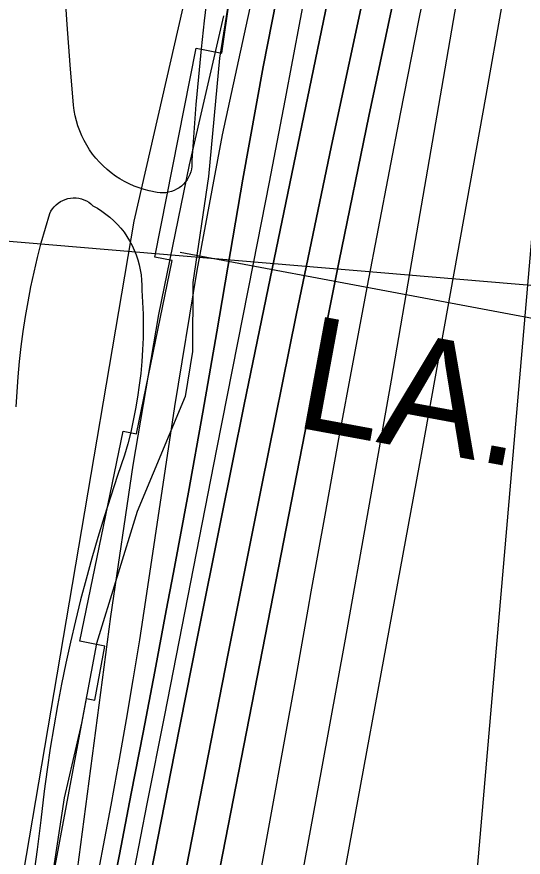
# Model space of a CAD drawing. Extents: x 3683402 to 3721514, y 487807 to 513565.
# Drawn here: x 3710260 to 3710630, y 501250 to 501864 of the extents above; entities that cross this region are included whole.
import ezdxf

# ---------------------------------------------------------------- set-up
doc = ezdxf.new("R2010")
doc.units = 0
for name, color, linetype in [('V-RIVR-EDGE', 7, 'Continuous'), ('V-RIVR-RANG', 7, 'Continuous'), ('V-RRAP-FSHR', 7, 'Continuous'), ('V-RRAP-RVMT', 7, 'Continuous'), ('V-SITE-VEGE', 7, 'Continuous'), ('V-TOPO-DPTH', 7, 'Continuous'), ('V-TOPO-MAJR', 7, 'Continuous'), ('V-TOPO-MINR', 7, 'Continuous'), ('V-TOPO-WATR', 7, 'Continuous'), ('V-UTIL-IDEN', 7, 'Continuous'), ('V-UTIL-LINE', 7, 'Continuous')]:
    doc.layers.add(name, color=color, linetype=linetype)

msp = doc.modelspace()

# ---------------------------------------------------------------- linework, layer by layer
at = {"layer": 'V-RIVR-EDGE'}
msp.add_lwpolyline([(3710584.55, 502561.91), (3710562.71, 502468.31), (3710527.65, 502372.35), (3710498.56, 502261.96), (3710474.32, 502168.97), (3710459.74, 502099.37), (3710435.46, 501994.37), (3710420.86, 501914.56), (3710408.05, 501833.55), (3710400.03, 501747.12), (3710388.44, 501669.71), (3710388.31, 501619.28), (3710382.83, 501586.28), (3710347.8, 501502.32), (3710318.15, 501405.74), (3710307.2, 501347.54), (3710294.45, 501292.94), (3710279.81, 501196.92), (3710260.91, 501079.3), (3710254.79, 501032.49), (3710234.8, 500959.9), (3710211.05, 500823.69), (3710195.25, 500747.49), (3710187.31, 500691.08)], dxfattribs=at)
at = {"layer": 'V-RIVR-RANG'}
msp.add_line((3710198.38, 501704.58), (3711035.41, 501633.96), dxfattribs=at)
at = {"layer": 'V-RRAP-FSHR'}
msp.add_lwpolyline([(3711495.93, 505194.05), (3711207.6, 504591.44), (3711159.63, 504472.03), (3711107.48, 504206.91), (3710880.8, 503570.04), (3710704.22, 503090.71), (3710617.65, 502802.16), (3710477.86, 502291.73), (3710345.27, 501714.54), (3710246.23, 501131.65), (3710053.44, 500108.97), (3709991.84, 499767.09), (3709925.49, 499529.64), (3709859.2, 499261.51), (3709683.93, 497910.21), (3709683.94, 497909.33)], dxfattribs=at)
at = {"layer": 'V-RRAP-RVMT'}
for p, q in [((3710409.77, 501837.29), (3710417.25, 501889.11)), ((3710360.76, 501688.23), (3710391.04, 501841)), ((3710391.04, 501841), (3710409.77, 501837.29)), ((3710347.3, 501559.02), (3710373.39, 501685.76)), ((3710373.39, 501685.76), (3710360.76, 501688.23)), ((3710305.96, 501407.44), (3710337.53, 501561.04)), ((3710337.53, 501561.04), (3710347.3, 501559.02)), ((3710324.21, 501403.69), (3710305.96, 501407.44)), ((3710316.9, 501364.34), (3710324.21, 501403.69)), ((3710282.34, 501213.04), (3710310.7, 501365.52)), ((3710310.7, 501365.52), (3710316.9, 501364.34))]:
    msp.add_line(p, q, dxfattribs=at)
at = {"layer": 'V-SITE-VEGE'}
for points in [[(3710399.34, 501881.28), (3710396.88, 501860.9), (3710394.64, 501840.5), (3710392.61, 501820.08), (3710390.8, 501799.64), (3710389.21, 501779.18), (3710387.83, 501758.7), (3710387.92, 501756.61), (3710387.81, 501754.53), (3710387.49, 501752.46), (3710386.98, 501750.44), (3710386.28, 501748.47), (3710385.39, 501746.58), (3710384.32, 501744.78), (3710383.08, 501743.1), (3710381.69, 501741.54), (3710380.15, 501740.12), (3710378.48, 501738.86), (3710376.71, 501737.77), (3710374.83, 501736.85), (3710372.87, 501736.12), (3710370.85, 501735.58), (3710368.79, 501735.24), (3710366.71, 501735.1), (3710364.62, 501735.16), (3710362.55, 501735.42), (3710356.71, 501736.63), (3710352.95, 501737.59), (3710349.24, 501738.75), (3710345.61, 501740.11), (3710342.06, 501741.66), (3710338.59, 501743.41), (3710335.23, 501745.34), (3710331.97, 501747.45), (3710328.83, 501749.73), (3710325.82, 501752.18), (3710322.95, 501754.79), (3710320.22, 501757.54), (3710317.65, 501760.45), (3710315.24, 501763.49), (3710312.99, 501766.65), (3710310.92, 501769.94), (3710309.03, 501773.32), (3710307.33, 501776.81), (3710305.81, 501780.39), (3710304.5, 501784.03), (3710303.38, 501787.75), (3710302.46, 501791.52), (3710301.76, 501795.34), (3710301.25, 501799.18), (3710298.86, 501828.69), (3710296.71, 501858.22), (3710294.8, 501887.76)], [(3710259.4, 501578.65), (3710259.97, 501589.7), (3710260.76, 501600.73), (3710261.78, 501611.75), (3710263.01, 501622.75), (3710264.46, 501633.72), (3710266.13, 501644.65), (3710268.01, 501655.55), (3710270.12, 501666.42), (3710272.44, 501677.23), (3710274.98, 501688), (3710277.73, 501698.72), (3710280.69, 501709.38), (3710283.87, 501719.97), (3710284.78, 501721.74), (3710285.86, 501723.41), (3710287.11, 501724.96), (3710288.51, 501726.37), (3710290.04, 501727.63), (3710291.69, 501728.73), (3710293.45, 501729.66), (3710295.29, 501730.4), (3710297.2, 501730.96), (3710299.16, 501731.32), (3710301.14, 501731.47), (3710303.13, 501731.42), (3710305.1, 501731.17), (3710307.04, 501730.73), (3710308.92, 501730.09), (3710310.73, 501729.26), (3710312.44, 501728.25), (3710314.04, 501727.08), (3710315.52, 501725.74), (3710318.8, 501723.9), (3710321.98, 501721.88), (3710325.03, 501719.68), (3710327.96, 501717.31), (3710330.75, 501714.78), (3710333.39, 501712.1), (3710335.88, 501709.27), (3710338.21, 501706.3), (3710340.36, 501703.21), (3710342.33, 501700.01), (3710344.12, 501696.69), (3710345.73, 501693.28), (3710347.13, 501689.79), (3710348.34, 501686.22), (3710349.34, 501682.59), (3710350.14, 501678.91), (3710350.73, 501675.18), (3710351.1, 501671.44)], [(3710351.1, 501671.44), (3710351.27, 501667.67), (3710351.22, 501663.91), (3710351.79, 501655.23), (3710352.12, 501646.53), (3710352.23, 501637.83), (3710352.12, 501629.13), (3710351.78, 501620.43), (3710351.21, 501611.75), (3710350.42, 501603.09), (3710349.4, 501594.45), (3710348.16, 501585.83), (3710346.69, 501577.25), (3710345.01, 501568.72), (3710343.1, 501560.23), (3710340.97, 501551.79), (3710338.62, 501543.42), (3710333.44, 501528.48), (3710328.45, 501513.48), (3710323.66, 501498.41), (3710319.07, 501483.28), (3710314.68, 501468.09), (3710310.48, 501452.85), (3710306.5, 501437.55), (3710302.71, 501422.2), (3710299.12, 501406.8), (3710295.74, 501391.35), (3710292.56, 501375.87), (3710289.59, 501360.34), (3710286.81, 501344.77), (3710284.25, 501329.17), (3710281.89, 501313.54), (3710279.74, 501297.87), (3710277.27, 501276.55), (3710274.59, 501255.24), (3710271.7, 501233.97)]]:
    msp.add_lwpolyline(points, dxfattribs=at)
at = {"layer": 'V-TOPO-DPTH'}
for points in [[(3710239.97, 500611.18), (3710245.01, 500637.81), (3710262.7, 500730.61), (3710276.11, 500801.36), (3710289.43, 500872.14), (3710302.6, 500942.94), (3710315.68, 501013.76), (3710333.27, 501109.56), (3710337.52, 501132.48), (3710341.83, 501155.4), (3710346.22, 501178.3), (3710350.67, 501201.18), (3710375.09, 501325.55), (3710391.92, 501410.58), (3710408.92, 501495.58), (3710426.17, 501580.53), (3710443.59, 501665.44), (3710521.57, 502042.55)], [(3710521.57, 502042.55), (3710443.59, 501665.44), (3710426.17, 501580.53), (3710408.92, 501495.58), (3710391.92, 501410.58), (3710375.09, 501325.55), (3710350.67, 501201.18), (3710346.22, 501178.3), (3710341.83, 501155.4), (3710337.52, 501132.48), (3710333.27, 501109.56), (3710315.68, 501013.76), (3710302.6, 500942.94), (3710289.43, 500872.14), (3710276.11, 500801.36), (3710262.7, 500730.61), (3710245.01, 500637.81), (3710239.97, 500611.18)], [(3710456.15, 501909.19), (3710439.91, 501827.27), (3710425.05, 501745.06), (3710416.2, 501692.29), (3710406.17, 501633.57), (3710395.9, 501574.9), (3710385.26, 501516.29), (3710374.38, 501457.73), (3710369.12, 501429.9), (3710360.65, 501385.29), (3710352.13, 501340.69), (3710343.53, 501296.1), (3710334.88, 501251.53), (3710331.24, 501232.86)], [(3710331.24, 501232.86), (3710334.88, 501251.53), (3710343.53, 501296.1), (3710352.13, 501340.69), (3710360.65, 501385.29), (3710369.12, 501429.9), (3710374.38, 501457.73), (3710385.26, 501516.29), (3710395.9, 501574.9), (3710406.17, 501633.57), (3710416.2, 501692.29), (3710425.05, 501745.06), (3710439.91, 501827.27), (3710456.15, 501909.19)], [(3710264.01, 500609.48), (3710327.63, 500946.26), (3710333.98, 500979.97), (3710340.32, 501013.68), (3710346.62, 501047.4), (3710352.91, 501081.13), (3710361.45, 501127.05), (3710363.47, 501137.81), (3710365.51, 501148.57), (3710367.58, 501159.32), (3710369.67, 501170.07), (3710414.23, 501397.27), (3710438.97, 501521.55), (3710464.17, 501645.73), (3710490.07, 501769.76), (3710516.43, 501893.71)], [(3710516.43, 501893.71), (3710490.07, 501769.76), (3710464.17, 501645.73), (3710438.97, 501521.55), (3710414.23, 501397.27), (3710369.67, 501170.07), (3710367.58, 501159.32), (3710365.51, 501148.57), (3710363.47, 501137.81), (3710361.45, 501127.05), (3710352.91, 501081.13), (3710346.62, 501047.4), (3710340.32, 501013.68), (3710333.98, 500979.97), (3710327.63, 500946.26), (3710264.01, 500609.48)], [(3710398.88, 501192.51), (3710474.47, 501579.64), (3710495.55, 501685.54), (3710517.17, 501791.33), (3710539.58, 501896.95)], [(3710539.58, 501896.95), (3710517.17, 501791.33), (3710495.55, 501685.54), (3710474.47, 501579.64), (3710398.88, 501192.51)], [(3710410.88, 501864.61), (3710385.97, 501755.62), (3710363.49, 501646.16), (3710344.66, 501536.02), (3710328.27, 501425.42), (3710300.33, 501212.52), (3710299.72, 501208.04), (3710299.06, 501203.55), (3710298.35, 501199.08), (3710297.59, 501194.61), (3710297.46, 501193.82), (3710296.73, 501189.76), (3710296, 501185.69), (3710295.24, 501181.64), (3710294.46, 501177.58), (3710293.69, 501173.53), (3710292.92, 501169.47), (3710292.18, 501165.41), (3710291.44, 501161.35), (3710189.96, 500593.61)]]:
    msp.add_lwpolyline(points, dxfattribs=at)
at = {"layer": 'V-TOPO-MAJR'}
msp.add_lwpolyline([(3710567.94, 501931.55), (3710553.81, 501862.26), (3710540.16, 501792.87), (3710516.14, 501667.15), (3710505.58, 501611.29), (3710495.17, 501555.4), (3710484.98, 501499.48), (3710474.94, 501443.53), (3710472.69, 501430.85), (3710463.84, 501381.22), (3710454.94, 501331.6), (3710445.95, 501282), (3710436.9, 501232.41), (3710424.78, 501166.23), (3710421.75, 501149.74), (3710418.71, 501133.24), (3710415.66, 501116.75), (3710412.6, 501100.26), (3710358.01, 500806.85), (3710350.77, 500767.11), (3710343.75, 500727.33), (3710337.04, 500687.5), (3710330.54, 500647.64), (3710322.64, 500597.94)], dxfattribs=at)
at = {"layer": 'V-TOPO-MINR'}
for points in [[(3710897.47, 502769.44), (3710731.61, 502222.54), (3710725.78, 502202.51), (3710720.25, 502182.4), (3710715.18, 502162.17), (3710710.41, 502141.86), (3710684.13, 502024.07), (3710666.95, 501944.71), (3710650.44, 501865.21), (3710585.56, 501114.17), (3710585.52, 501111.8), (3710585.41, 501109.43), (3710585.19, 501107.07), (3710584.93, 501104.71), (3710584.61, 501102.36), (3710584.24, 501100.01), (3710582.45, 501089.54), (3710582.17, 501087.9), (3710581.89, 501086.26), (3710581.6, 501084.62), (3710581.32, 501082.98), (3710490.41, 500555.7)], [(3710521.57, 502042.55), (3710443.59, 501665.44), (3710426.17, 501580.53), (3710408.92, 501495.58), (3710391.92, 501410.58), (3710375.09, 501325.55), (3710350.67, 501201.18), (3710346.22, 501178.3), (3710341.83, 501155.4), (3710337.52, 501132.48), (3710333.27, 501109.56), (3710315.68, 501013.76), (3710302.6, 500942.94), (3710289.43, 500872.14), (3710276.11, 500801.36), (3710262.7, 500730.61), (3710245.01, 500637.81), (3710239.97, 500611.18)], [(3710625.67, 501936.14), (3710602.71, 501806.22), (3710579.52, 501676.34), (3710555.98, 501546.53), (3710532.22, 501416.75), (3710477.92, 501122.42), (3710477.38, 501119.46), (3710476.84, 501116.51), (3710476.31, 501113.55), (3710475.78, 501110.6), (3710473.71, 501098.99), (3710472.17, 501090.22), (3710470.67, 501081.45), (3710469.2, 501072.67), (3710467.77, 501063.89), (3710386.03, 500554.12)], [(3710478.27, 501921.86), (3710467.14, 501862.2), (3710455.86, 501802.57), (3710444.36, 501742.98), (3710432.72, 501683.42), (3710405.95, 501547.77), (3710393.18, 501482.97), (3710380.43, 501418.16), (3710367.71, 501353.35), (3710355.01, 501288.53), (3710341.01, 501216.95), (3710335.39, 501187.91), (3710329.84, 501158.86), (3710324.4, 501129.78), (3710319.04, 501100.69), (3710284.18, 500909.58), (3710274.29, 500855.75), (3710264.31, 500801.94), (3710254.18, 500748.16), (3710243.97, 500694.39), (3710235.78, 500651.6), (3710229.62, 500619.23)], [(3710456.15, 501909.19), (3710439.91, 501827.27), (3710425.05, 501745.06), (3710416.2, 501692.29), (3710406.17, 501633.57), (3710395.9, 501574.9), (3710385.26, 501516.29), (3710374.38, 501457.73), (3710369.12, 501429.9), (3710360.65, 501385.29), (3710352.13, 501340.69), (3710343.53, 501296.1), (3710334.88, 501251.53), (3710331.24, 501232.86)], [(3710586.36, 501903.32), (3710578.88, 501861.08), (3710571.53, 501818.82), (3710549.97, 501693.15), (3710533.53, 501598.33), (3710516.86, 501503.55), (3710499.86, 501408.83), (3710482.64, 501314.15), (3710454.39, 501160.41), (3710451.13, 501142.63), (3710447.88, 501124.85), (3710444.63, 501107.07), (3710441.39, 501089.29), (3710428.26, 501017.07), (3710418.63, 500963.15), (3710409.24, 500909.18), (3710400.2, 500855.16), (3710391.4, 500801.1), (3710363.52, 500626.32), (3710358.14, 500593.57)], [(3710516.43, 501893.71), (3710490.07, 501769.76), (3710464.17, 501645.73), (3710438.97, 501521.55), (3710414.23, 501397.27), (3710369.67, 501170.07), (3710367.58, 501159.32), (3710365.51, 501148.57), (3710363.47, 501137.81), (3710361.45, 501127.05), (3710352.91, 501081.13), (3710346.62, 501047.4), (3710340.32, 501013.68), (3710333.98, 500979.97), (3710327.63, 500946.26), (3710264.01, 500609.48)], [(3710539.58, 501896.95), (3710517.17, 501791.33), (3710495.55, 501685.54), (3710474.47, 501579.64), (3710398.88, 501192.51)], [(3710431.33, 501876.19), (3710409.96, 501777.61), (3710391.55, 501678.44), (3710375.11, 501578.86), (3710353.93, 501437.39), (3710349.43, 501408.28), (3710344.75, 501379.19), (3710339.8, 501350.15), (3710334.67, 501321.15), (3710332.99, 501311.91), (3710328.52, 501287.55), (3710323.99, 501263.2), (3710319.38, 501238.87), (3710314.7, 501214.54), (3710310.03, 501190.22), (3710305.42, 501165.88), (3710300.92, 501141.53), (3710296.48, 501117.16), (3710221.11, 500698.38), (3710217.87, 500680.53), (3710214.58, 500662.68), (3710211.22, 500644.85), (3710207.82, 500627.03), (3710204.39, 500609.21)]]:
    msp.add_lwpolyline(points, dxfattribs=at)
at = {"layer": 'V-TOPO-WATR'}
msp.add_lwpolyline([(3710410.88, 501864.61), (3710385.97, 501755.62), (3710363.49, 501646.16), (3710344.66, 501536.02), (3710328.27, 501425.42), (3710300.33, 501212.52), (3710299.72, 501208.04), (3710299.06, 501203.55), (3710298.35, 501199.08), (3710297.59, 501194.61), (3710297.46, 501193.82), (3710296.73, 501189.76), (3710296, 501185.69), (3710295.24, 501181.64), (3710294.46, 501177.58), (3710293.69, 501173.53), (3710292.92, 501169.47), (3710292.18, 501165.41), (3710291.44, 501161.35), (3710189.96, 500593.61)], dxfattribs=at)
at = {"layer": 'V-UTIL-LINE'}
msp.add_lwpolyline([(3710379.18, 501691.73), (3713209.98, 501161.45)], dxfattribs=at)

# ---------------------------------------------------------------- texts
at = {"layer": 'V-UTIL-IDEN'}
msp.add_text('LA. POWER & LIGHT CO.', height=82.9998, rotation=349.5387, dxfattribs=at).set_placement((3710461.23, 501564.34))

doc.saveas('drawing.dxf')
